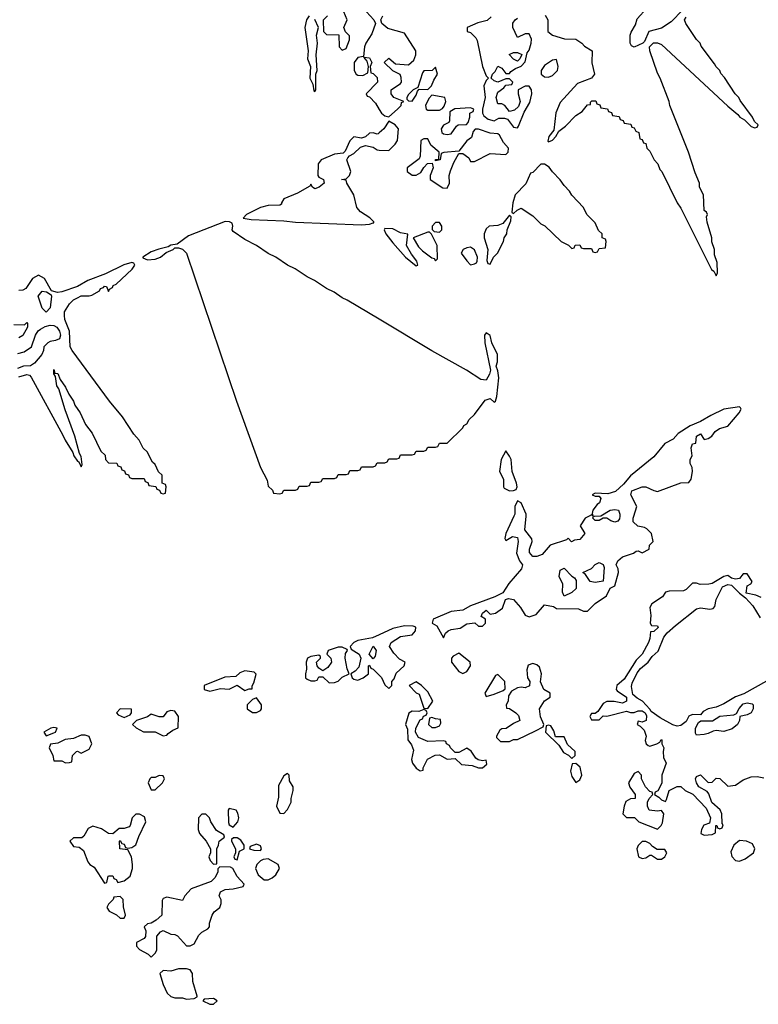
# Model space of a CAD drawing. Header units: inches. Extents: x 2601682 to 2755810, y 449311 to 584050.
# Tile 495 of 505: x 2738154 to 2741947, y 567492 to 572550. Entities that reach past the tile are written whole.
import ezdxf

# ---------------------------------------------------------------- set-up
doc = ezdxf.new("R2010")
doc.units = ezdxf.units.IN
doc.header["$MEASUREMENT"] = 0
for name, color, linetype in [('C7536', 7, 'Continuous'), ('C7537', 7, 'Continuous'), ('C7546', 7, 'Continuous'), ('C7547', 7, 'Continuous')]:
    doc.layers.add(name, color=color, linetype=linetype)

msp = doc.modelspace()

# ---------------------------------------------------------------- linework, layer by layer
at = {"layer": 'C7536', "color": 2, "elevation": 2}
msp.add_lwpolyline([(2740000, 569390.7), (2739965.2, 569374.8), (2739890, 569361.6), (2739870.7, 569350), (2739851, 569330), (2739856.9, 569316.9), (2739898, 569290), (2739906, 569270), (2739896, 569224), (2739876.9, 569203.1), (2739854, 569190), (2739862, 569170), (2739870, 569162), (2739890, 569158), (2739918, 569170), (2739946, 569190), (2739946, 569230), (2739950, 569234), (2739958, 569218), (2739970, 569214), (2740000, 569183)], dxfattribs=at)
for points in [[(2739790, 569326.6), (2739738, 569310), (2739732, 569290), (2739752, 569270), (2739756, 569250), (2739736.9, 569223.1), (2739710, 569206), (2739690, 569218), (2739682, 569230), (2739678, 569250), (2739698, 569270), (2739698, 569278), (2739690, 569286), (2739650, 569279), (2739632, 569270), (2739624.7, 569250), (2739626.4, 569213.6), (2739622, 569190), (2739622, 569170), (2739630, 569162), (2739650, 569154), (2739670, 569154), (2739682, 569158), (2739690, 569174), (2739710, 569174), (2739743.6, 569143.6), (2739770, 569144.7), (2739790, 569152), (2739810, 569172), (2739846, 569190), (2739835.3, 569215.3), (2739825.2, 569270), (2739826.6, 569293.4), (2739838, 569310), (2739835.3, 569315.3), (2739810, 569326)], [(2739970, 569266), (2739948, 569290), (2739970, 569331.3), (2739984.7, 569310), (2739979.6, 569280.4)], [(2739310, 569204.5), (2739285.3, 569194.7), (2739264, 569176), (2739208.2, 569171.8), (2739101, 569130), (2739102, 569110), (2739130, 569100.7), (2739186, 569114), (2739230, 569110.8), (2739270, 569132), (2739310, 569104.7), (2739332.7, 569112.7), (2739347.3, 569112.7), (2739347.3, 569127.3), (2739356.5, 569143.5), (2739368, 569188), (2739358, 569198)], [(2739370, 569066), (2739350, 569058), (2739322, 569030), (2739322, 569010), (2739350, 568991.3), (2739370, 568991.3), (2739390, 569002), (2739395.3, 569010), (2739395.3, 569030)], [(2738670.7, 569009.3), (2738651, 568990), (2738659.8, 568979.8), (2738690, 568966), (2738721.2, 568978.8), (2738729, 568990), (2738728, 569008)], [(2738930, 569002), (2738910, 568994), (2738890, 568968), (2738870, 568968.7), (2738830, 568982), (2738810.7, 568969.3), (2738754, 568950), (2738734, 568930), (2738751.6, 568911.6), (2738790, 568892), (2738850, 568891.3), (2738890, 568872), (2738910, 568874), (2738916.4, 568883.6), (2738940.2, 568899.8), (2738967.3, 568912.7), (2738968.7, 568970), (2738950, 568998)], [(2738330, 568913.2), (2738314, 568910), (2738278, 568890), (2738290, 568872), (2738330, 568886.8), (2738338, 568890), (2738346, 568910)], [(2738490, 568875.3), (2738470, 568874), (2738430, 568857.2), (2738387.7, 568852.3), (2738350, 568834), (2738311.6, 568828.4), (2738306, 568810), (2738324.7, 568770), (2738330, 568742), (2738370, 568742), (2738390, 568732), (2738410, 568734), (2738422, 568738), (2738426, 568770), (2738446, 568790), (2738450, 568792), (2738470, 568782), (2738510, 568802), (2738524, 568830), (2738510, 568868)], [(2738870, 568668), (2738850, 568658), (2738830, 568658), (2738822, 568650), (2738814, 568630), (2738830, 568594), (2738850, 568594), (2738888, 568630), (2738898, 568650), (2738890, 568666)], [(2739530, 568678), (2739510, 568666), (2739483.6, 568616.4), (2739483.6, 568556.4), (2739472, 568510), (2739490, 568474), (2739510, 568472), (2739530, 568492), (2739548, 568530), (2739548, 568550), (2739558, 568590), (2739558, 568610), (2739540.4, 568640.4), (2739538, 568670)], [(2739230, 568498), (2739224.7, 568490), (2739226.4, 568426.4), (2739230, 568414), (2739250, 568402), (2739274, 568430), (2739279, 568450), (2739274.6, 568474.6), (2739266, 568490)], [(2738770, 568468), (2738750, 568468), (2738732, 568450), (2738722, 568410), (2738716, 568404), (2738690, 568395.3), (2738664.7, 568395.3), (2738632, 568368), (2738610, 568368.7), (2738574, 568394), (2738530, 568408), (2738505.4, 568394.6), (2738483.6, 568356.4), (2738472.7, 568347.3), (2738430, 568348), (2738412, 568330), (2738430, 568302), (2738459.6, 568299.6), (2738482, 568282), (2738503.6, 568223.6), (2738514, 568210), (2738536, 568196), (2738590, 568114), (2738602, 568118), (2738608, 568150), (2738612.7, 568152.7), (2738632.7, 568152.7), (2738638, 568138), (2738650, 568134), (2738658, 568118), (2738690, 568126), (2738722, 568150), (2738734, 568190), (2738734, 568210), (2738728, 568250), (2738710, 568286), (2738668, 568290), (2738666, 568330), (2738670, 568334), (2738678, 568318), (2738690, 568314), (2738698, 568298), (2738710, 568294), (2738730, 568298), (2738750, 568312), (2738765.2, 568354.8), (2738802, 568430), (2738794.6, 568454.6)], [(2739110, 568468), (2739090, 568468), (2739072, 568450), (2739071.3, 568390), (2739078, 568370), (2739112, 568330), (2739134, 568290), (2739134, 568270), (2739126, 568250), (2739132, 568230), (2739150, 568212), (2739166, 568214), (2739166, 568290), (2739175.3, 568310), (2739178, 568330), (2739206, 568350), (2739202, 568362), (2739164.7, 568384.7), (2739135.3, 568430), (2739128, 568450)], [(2739270, 568348), (2739252.7, 568347.3), (2739242, 568338), (2739242, 568330), (2739262, 568290), (2739262, 568270), (2739254, 568250), (2739258, 568238), (2739270, 568234), (2739282, 568278), (2739306, 568290), (2739306, 568310), (2739290, 568335.3)], [(2739370, 568315.3), (2739338, 568302), (2739334, 568290), (2739356.4, 568283.6), (2739390, 568282), (2739395.3, 568290), (2739390, 568306)], [(2739182, 568198), (2739172, 568188), (2739172, 568172), (2739157.3, 568142.7), (2739137.3, 568122.7), (2739034.4, 568085.6), (2739002, 568050), (2738990, 568026), (2738910, 568042), (2738890, 568035.3), (2738885.4, 568025.4), (2738884.7, 567950), (2738855.3, 567924.7), (2738830, 567908), (2738810, 567906), (2738794, 567890), (2738802, 567870), (2738799.6, 567840.4), (2738794, 567830), (2738754, 567810), (2738754, 567790), (2738770, 567774), (2738814, 567750), (2738830, 567734), (2738850, 567754), (2738858, 567770), (2738858, 567842), (2738876.4, 567863.6), (2738890, 567872), (2738930, 567852), (2738951.1, 567851.1), (2738963.6, 567843.6), (2739010, 567792), (2739030, 567792), (2739050, 567802), (2739073.6, 567846.4), (2739090, 567862), (2739120.4, 567879.6), (2739128, 567890), (2739128.7, 567908.7), (2739142, 567950), (2739153.2, 567966.8), (2739182, 567990), (2739188.7, 568010), (2739188.4, 568028.4), (2739178, 568050), (2739186, 568070), (2739210, 568082), (2739250, 568084.7), (2739302, 568098), (2739306, 568110), (2739270, 568148), (2739249, 568189), (2739236.4, 568196.4)], [(2739430, 568239), (2739403.6, 568236.4), (2739390, 568228.7), (2739371.3, 568210), (2739364.7, 568190), (2739378, 568158), (2739410, 568131.3), (2739430, 568131.3), (2739450, 568141), (2739470, 568158), (2739489, 568190), (2739482, 568210)], [(2738670, 568046), (2738638, 568042), (2738634, 568030), (2738610, 568006), (2738602, 567990), (2738614, 567970), (2738651.6, 567951.6), (2738670, 567934), (2738690, 567934), (2738698, 567950), (2738687.3, 567992.7), (2738686, 568030)], [(2739010, 567674), (2738970, 567674), (2738930, 567662), (2738890, 567666), (2738874, 567650), (2738890, 567594), (2738912, 567550), (2738930, 567532), (2738950, 567526), (2738990, 567526), (2739010, 567518), (2739050, 567522), (2739066, 567530), (2739066, 567534), (2739044, 567610), (2739042, 567650), (2739028.9, 567668.9)], [(2739150, 567522), (2739102, 567518), (2739094, 567510), (2739130, 567492), (2739150, 567492), (2739168, 567510)]]:
    msp.add_lwpolyline(points, close=True, dxfattribs=at)
at = {"layer": 'C7537', "color": 2, "elevation": 2}
for points in [[(2739641, 572570), (2739627.3, 572550), (2739619.1, 572510), (2739636, 572390), (2739631.3, 572350), (2739647.3, 572310), (2739644, 572250), (2739659.6, 572219.6), (2739665.4, 572185.4), (2739670, 572182), (2739674, 572190), (2739675.3, 572270), (2739682, 572290), (2739677.2, 572370), (2739684, 572430), (2739679, 572470), (2739688.7, 572510), (2739668.9, 572551.1)], [(2739734, 572570), (2739712.7, 572547.3), (2739714, 572490), (2739730, 572474), (2739792.7, 572472.7), (2739794, 572410), (2739810, 572394), (2739830, 572402), (2739847.3, 572447.3), (2739847.3, 572467.3), (2739827.3, 572487.3), (2739818, 572510), (2739835.3, 572550), (2739818, 572590)], [(2739934.8, 572590), (2739972, 572550), (2739981, 572530), (2739963, 572477), (2739931.3, 572430), (2739924.7, 572410), (2739919.6, 572360.4), (2739890, 572355.3), (2739872, 572330), (2739872, 572290), (2739882, 572270), (2739890, 572264.7), (2739916.4, 572263.6), (2739942, 572278), (2739946, 572310), (2739938, 572338), (2739922, 572358), (2739950, 572354), (2739962, 572330), (2739954, 572310), (2739958, 572278), (2739970, 572274), (2739990, 572254), (2739992, 572230), (2739934, 572170), (2739938, 572158), (2739950, 572154), (2739981, 572121), (2740000, 572089.1)], [(2740000, 571968.7), (2739995.3, 571964.7), (2739990, 571962), (2739970, 571968.7), (2739950, 571968), (2739930, 571948), (2739910, 571942), (2739870, 571948.7), (2739850, 571928), (2739825.4, 571874.6), (2739815.3, 571864.7), (2739770, 571859.3), (2739702, 571830), (2739687.3, 571810), (2739684.7, 571750), (2739690, 571742), (2739714, 571730), (2739718, 571710), (2739692, 571690), (2739670, 571682), (2739658, 571690), (2739650, 571706), (2739644.7, 571695.3), (2739580.5, 571659.5), (2739511, 571630), (2739498, 571610), (2739498, 571602), (2739490, 571598), (2739430, 571596.2), (2739390, 571585.6), (2739318, 571550), (2739302, 571530), (2739343.4, 571523.4), (2739510, 571517.1), (2739570, 571510.6), (2739910, 571497.1), (2739950, 571499.1), (2739970, 571506), (2739972.9, 571507.1), (2739972.1, 571512.1), (2739951.8, 571531.8), (2739903.5, 571563.5), (2739886, 571586), (2739869.2, 571650), (2739834, 571710), (2739830, 571726), (2739806, 571730), (2739830, 571732), (2739848, 571750), (2739855.3, 571770), (2739834, 571830), (2739839, 571841), (2739848.4, 571851.6), (2739870, 571862), (2739904.7, 571895.3), (2739930, 571904.7), (2739970, 571896), (2739990, 571881), (2740000, 571880.5)], [(2740000, 571011.1), (2739835.3, 571110), (2739810, 571121.2), (2739768.7, 571150), (2739729.5, 571169.5), (2739668.7, 571210), (2739629.5, 571229.5), (2739568.7, 571270), (2739529.5, 571289.5), (2739468.7, 571330), (2739429.5, 571349.5), (2739369.4, 571389.4), (2739310, 571421.2), (2739250, 571462), (2739245.2, 571470), (2739249.2, 571490), (2739244.7, 571504.7), (2739232.3, 571512.3), (2739210, 571513.6), (2739020.7, 571439.3), (2738962.8, 571397.2), (2738930, 571391.8), (2738917.3, 571382.7), (2738867.8, 571372.2), (2738830, 571357.6), (2738786, 571330), (2738786.4, 571326.4), (2738810, 571317.3), (2738850, 571319.5), (2738877.2, 571330), (2738906.3, 571353.7), (2738942, 571370), (2738950, 571378), (2738970, 571378), (2738990, 571370.8), (2739010, 571351), (2739267.7, 570590), (2739391.3, 570250), (2739424.7, 570184.7), (2739430, 570154), (2739452.7, 570132.7), (2739458, 570118), (2739490, 570114), (2739502, 570118), (2739510, 570134), (2739570, 570134), (2739582, 570138), (2739590, 570154), (2739630, 570154), (2739642, 570158), (2739650, 570174), (2739690, 570174), (2739702, 570178), (2739710, 570194), (2739770, 570194), (2739782, 570198), (2739790, 570214), (2739830, 570214), (2739842, 570218), (2739850, 570234), (2739890, 570234), (2739902, 570238), (2739910, 570254), (2739970, 570254), (2739982, 570258), (2739990, 570274), (2740000, 570274)], [(2738150, 570716.3), (2738190, 570727.3), (2738203.5, 570723.5), (2738213.7, 570713.7), (2738376.3, 570416.3), (2738386.8, 570390), (2738426.8, 570326.8), (2738432, 570310), (2738450, 570282), (2738458, 570278), (2738470, 570254), (2738475.3, 570264.7), (2738470, 570306), (2738461.2, 570321.2), (2738437.2, 570410), (2738386.8, 570546.8), (2738354.6, 570654.6), (2738345.2, 570670), (2738338, 570718), (2738328.7, 570731.3), (2738330, 570754), (2738334, 570734), (2738350, 570732), (2738361, 570701), (2738390, 570662), (2738406.4, 570626.4), (2738430.9, 570590.9), (2738438, 570570), (2738464.7, 570530), (2738492, 570470), (2738525.4, 570425.4), (2738570, 570334), (2738592.7, 570312.7), (2738594, 570290), (2738610, 570274), (2738652.7, 570272.7), (2738658, 570258), (2738672.7, 570252.7), (2738678, 570238), (2738692.7, 570232.7), (2738698, 570218), (2738712.7, 570212.7), (2738718, 570198), (2738730, 570194), (2738792.7, 570192.7), (2738798, 570178), (2738812.7, 570172.7), (2738818, 570158), (2738852.7, 570152.7), (2738858, 570138), (2738872.7, 570132.7), (2738878, 570118), (2738890, 570114), (2738902, 570118), (2738906, 570150), (2738902, 570162), (2738886, 570170), (2738886, 570210), (2738867.3, 570227.3), (2738850, 570266), (2738836.4, 570276.4), (2738808, 570330), (2738788.7, 570348.7), (2738768, 570390), (2738740.2, 570420.2), (2738682, 570510), (2738615.3, 570590), (2738424, 570850), (2738414, 570870), (2738409, 570950), (2738386.6, 571010), (2738383.7, 571030), (2738383.7, 571050), (2738409.5, 571090.5), (2738430, 571111), (2738450, 571122), (2738470, 571131.3), (2738510, 571131), (2738524.7, 571135.3), (2738563.1, 571156.9), (2738569, 571170), (2738584.7, 571175.3), (2738590, 571182), (2738599.6, 571179.6), (2738610, 571154), (2738614.6, 571165.4), (2738630, 571174), (2738634.6, 571185.4), (2738650, 571191), (2738732, 571268), (2738745.2, 571290), (2738739.5, 571299.5), (2738730, 571302.7), (2738688.7, 571291.3), (2738595.2, 571244.8), (2738504.7, 571210), (2738450, 571179), (2738370, 571152.3), (2738348.9, 571148.9), (2738317.2, 571157.2), (2738281.2, 571221.2), (2738250, 571238), (2738219.8, 571220.2), (2738184.7, 571170), (2738170, 571161.2), (2738150, 571159)], [(2738124.7, 570984.7), (2738178, 570982), (2738190, 570994), (2738194, 570990), (2738194, 570970), (2738170, 570928), (2738150, 570915.3)], [(2738144.7, 570835.3), (2738176.5, 570843.5), (2738215.3, 570870), (2738235.3, 570930), (2738248.7, 570951.3), (2738260.2, 570959.8), (2738285.2, 570974.8), (2738310, 570981), (2738330, 570978.8), (2738344.7, 570970), (2738358.8, 570950), (2738362.8, 570930), (2738358, 570910), (2738338.5, 570901.5), (2738310, 570897.2), (2738298, 570890), (2738278, 570870), (2738276, 570850), (2738267.3, 570830), (2738230, 570786), (2738210, 570772.7), (2738174, 570770), (2738142.5, 570757.5)]]:
    msp.add_lwpolyline(points, dxfattribs=at)
msp.add_lwpolyline([(2738290, 571048), (2738268.7, 571068.7), (2738249.4, 571129.4), (2738270, 571154.8), (2738291.6, 571151.6), (2738316, 571136), (2738318, 571130), (2738310.5, 571069.5)], close=True, dxfattribs=at)
at = {"layer": 'C7546', "color": 2, "elevation": 2}
for points in [[(2740691.5, 570000), (2740651.3, 569910), (2740645.4, 569885.4), (2740650, 569874), (2740685.2, 569894.8), (2740710.9, 569890.9), (2740714.8, 569870), (2740704.7, 569810), (2740721, 569770), (2740736, 569750), (2740731, 569730), (2740666, 569654), (2740634.8, 569605.2), (2740594.6, 569585.4), (2740470, 569538.4), (2740430, 569517), (2740370, 569509.6), (2740278, 569470), (2740272, 569450), (2740296.3, 569436.3), (2740330, 569374), (2740341.2, 569398.8), (2740355.3, 569410), (2740370, 569417.3), (2740416.5, 569423.5), (2740450, 569446), (2740491.6, 569451.6), (2740510, 569434), (2740530, 569434), (2740546, 569450), (2740546, 569470), (2740524, 569484), (2740530, 569502), (2740550, 569516), (2740570, 569496), (2740598, 569502), (2740632.7, 569527.3), (2740649.1, 569570.9), (2740664, 569576), (2740690, 569571), (2740726, 569530), (2740750, 569491.3), (2740770, 569482.8), (2740805.6, 569494.4), (2740850, 569544.7), (2740894.8, 569534.8), (2740910, 569524.7), (2741023.6, 569523.6), (2741050, 569512), (2741070, 569512), (2741109.1, 569550.9), (2741168, 569590), (2741186, 569630), (2741210, 569642), (2741228.7, 569710), (2741228, 569730), (2741218, 569750), (2741226, 569770), (2741249.3, 569790.7), (2741306, 569810), (2741320.4, 569819.6), (2741330, 569822), (2741350, 569812), (2741386, 569830), (2741388, 569850), (2741408, 569870), (2741399, 569910), (2741374.8, 569934.8), (2741362, 569942), (2741329.2, 569949.2), (2741304, 569970), (2741304, 569990), (2741307.3, 570000)], [(2741078, 570000), (2741058, 569990), (2741032, 569950), (2741056, 569910), (2741030, 569879.3), (2741002.8, 569877.2), (2740988.7, 569868.7), (2740970, 569886), (2740962, 569878), (2740878, 569850), (2740837.1, 569802.9), (2740810, 569792.3), (2740790, 569793.2), (2740772.9, 569812.9), (2740772.7, 569830), (2740785.2, 569870), (2740784, 569884), (2740749, 569930), (2740754.5, 570000)], [(2741235.5, 570000), (2741234.8, 569985.2), (2741225.4, 569974.6), (2741210, 569969), (2741190, 569975.3), (2741170, 569988.7), (2741150, 569988.7), (2741130, 569978), (2741110, 569978), (2741098, 569990), (2741100.4, 569999.6), (2741106.7, 570000)], [(2741962, 569582), (2741934.6, 569594.6), (2741884.7, 569604.7), (2741890, 569642), (2741908.7, 569651.3), (2741916.4, 569663.6), (2741890, 569704), (2741870, 569704), (2741850, 569679), (2741830, 569676), (2741810, 569681.2), (2741790, 569695.1), (2741770, 569689.3), (2741710, 569654), (2741694, 569650), (2741649.2, 569649.2), (2741630, 569655.3), (2741610, 569655.3), (2741576.8, 569623.2), (2741563.5, 569616.5), (2741490, 569614), (2741471.1, 569608.9), (2741454.4, 569585.6), (2741401, 569550), (2741391, 569530), (2741396, 569490), (2741392, 569450), (2741398, 569438), (2741430, 569436), (2741433, 569427), (2741410, 569408), (2741394, 569406), (2741391, 569371), (2741384, 569350), (2741350.8, 569290), (2741320.3, 569259.7), (2741257.7, 569162.3), (2741221, 569130), (2741218, 569110), (2741222, 569102), (2741270.7, 569070.7), (2741270.7, 569049.3), (2741250, 569039), (2741207.3, 569047.3), (2741170, 569048), (2741150, 569038), (2741123.6, 568996.4), (2741110, 568986), (2741090, 568986), (2741082, 568970), (2741090, 568954), (2741130, 568954), (2741150, 568974), (2741170, 568972), (2741270, 568998), (2741290, 568991.3), (2741310, 568991), (2741330, 568999.1), (2741350, 568999.1), (2741366, 568990), (2741373.7, 568973.7), (2741370.7, 568949.3), (2741350, 568942), (2741330, 568946), (2741324.7, 568930), (2741341, 568921), (2741361, 568901), (2741372, 568870), (2741366.4, 568846.4), (2741372, 568830), (2741382, 568822), (2741390, 568818), (2741426, 568830), (2741442, 568838), (2741448.4, 568851.6), (2741452, 568850), (2741452, 568830), (2741462, 568810), (2741458, 568790), (2741459.6, 568759.6), (2741474, 568730), (2741451.3, 568670), (2741451.1, 568628.9), (2741431.6, 568588.4), (2741418, 568582), (2741414, 568570), (2741436.9, 568556.9), (2741450, 568542), (2741470, 568534), (2741476.4, 568543.6), (2741489.1, 568590.9), (2741530, 568611.3), (2741550, 568611.3), (2741571.1, 568591.1), (2741610.8, 568570.8), (2741679.3, 568499.3), (2741702, 568450), (2741696.8, 568423.2), (2741667.7, 568412.3), (2741656, 568390), (2741652, 568370), (2741670, 568361), (2741710, 568364.7), (2741727.3, 568372.7), (2741729, 568411), (2741734, 568410), (2741738, 568398), (2741750, 568394), (2741762, 568398), (2741766, 568414), (2741761.2, 568421.2), (2741759.6, 568470), (2741751.2, 568491.2), (2741709.4, 568529.4), (2741693.6, 568573.6), (2741684.7, 568584.7), (2741642, 568610), (2741629.3, 568629.3), (2741625.2, 568650), (2741630, 568662), (2741651.1, 568671.1), (2741690, 568632), (2741710, 568634), (2741730, 568654), (2741750, 568652), (2741790, 568612), (2741830, 568618), (2741870, 568644.7), (2741910, 568661), (2741942, 568662), (2741975.3, 568655.3)], [(2741990, 569151.3), (2741873.5, 569086.5), (2741830, 569071.6), (2741770, 569035.8), (2741730, 569018.9), (2741690, 569009.7), (2741664.5, 568995.5), (2741650, 568979.3), (2741610, 568980.9), (2741590, 568972.7), (2741575.9, 568944.1), (2741550, 568925.1), (2741530, 568920.5), (2741507.9, 568927.9), (2741443.5, 568963.5), (2741396.3, 568996.3), (2741390, 569009), (2741352.3, 569050), (2741324.7, 569064.7), (2741302.9, 569082.9), (2741295.9, 569124.1), (2741298.7, 569141.3), (2741325.3, 569194.7), (2741342.5, 569217.5), (2741382, 569250), (2741402, 569278), (2741433.4, 569306.6), (2741462, 569378), (2741479.7, 569400.3), (2741521.4, 569438.6), (2741630, 569523.1), (2741650, 569528.5), (2741697.5, 569522.5), (2741715.1, 569524.9), (2741724.7, 569535.3), (2741730, 569571.3), (2741762.7, 569637.3), (2741790, 569648.4), (2741810, 569645.5), (2741850, 569604), (2741881, 569581), (2741918.3, 569538.3), (2741957.6, 569477.6)], [(2740000, 569183), (2740011.3, 569171.3), (2740030, 569134), (2740050, 569114), (2740066, 569130), (2740066, 569150), (2740076.4, 569163.6), (2740087.3, 569192.7), (2740128, 569230), (2740134, 569250), (2740105.2, 569265.2), (2740076, 569296), (2740054, 569330), (2740061.2, 569350), (2740110, 569380.7), (2740170, 569390.7), (2740186.6, 569410), (2740188.7, 569430), (2740175.3, 569435.3), (2740130, 569437), (2740070, 569422.7), (2740000, 569390.7)]]:
    msp.add_lwpolyline(points, dxfattribs=at)
for points in [[(2741110, 569659), (2741084, 569664), (2741060.4, 569700.4), (2741046, 569710), (2741090, 569731.3), (2741110, 569752), (2741130, 569762), (2741151.1, 569751.1), (2741156, 569736), (2741150, 569666)], [(2740950, 569588), (2740942, 569610), (2740944, 569650), (2740925.2, 569690), (2740930, 569722), (2740950, 569732), (2740990, 569691.3), (2741003.6, 569683.6), (2741012, 569670), (2741011.1, 569628.9), (2740990, 569608)], [(2740410, 569295.3), (2740379.6, 569280.4), (2740372, 569270), (2740372, 569250), (2740410, 569202), (2740430, 569191.3), (2740450, 569202), (2740468.7, 569230), (2740468, 569250)], [(2740790, 569242), (2740765.4, 569234.6), (2740758, 569210), (2740762, 569170), (2740774, 569150), (2740772.7, 569127.3), (2740750, 569118), (2740730, 569122), (2740710, 569118), (2740679.6, 569100.4), (2740663.6, 569076.4), (2740662, 569050), (2740652, 569030), (2740654, 569014), (2740670, 569012), (2740702, 568990), (2740715.3, 568975.3), (2740722, 568950), (2740690, 568935.3), (2740651.6, 568908.4), (2740630, 568908), (2740619.6, 568900.4), (2740602, 568870), (2740602, 568862), (2740622.8, 568842.8), (2740670, 568842), (2740690, 568852), (2740710, 568852), (2740803.1, 568896.9), (2740842, 568918), (2740846, 568930), (2740828.9, 568968.9), (2740824, 569010), (2740848.9, 569051.1), (2740878, 569070), (2740878, 569090), (2740846, 569110), (2740828.4, 569148.4), (2740834, 569190), (2740824, 569224), (2740810, 569235.3)], [(2740610, 569186), (2740598, 569182), (2740542, 569090), (2740550, 569074), (2740590, 569086), (2740636.4, 569103.6), (2740647.3, 569112.7), (2740646, 569150)], [(2740190, 569148), (2740154, 569130), (2740190, 569092), (2740204.7, 569084.7), (2740230, 569014), (2740250, 569012), (2740275.3, 569050), (2740250, 569098), (2740218, 569130)], [(2740230, 569006), (2740203.6, 568996.4), (2740170, 568998), (2740151.6, 568988.4), (2740136, 568930), (2740145.4, 568905.4), (2740146.8, 568850), (2740165.4, 568825.4), (2740176.9, 568796.9), (2740166.8, 568750), (2740171, 568730), (2740190, 568704.7), (2740210, 568692), (2740226, 568694), (2740226, 568706), (2740248.9, 568751.1), (2740288.4, 568771.6), (2740310, 568774), (2740350, 568752), (2740390, 568754), (2740423.6, 568723.6), (2740478, 568718), (2740510, 568706), (2740530, 568706), (2740553.6, 568726.4), (2740550, 568746), (2740530, 568742), (2740508, 568748), (2740496.4, 568756.4), (2740472.9, 568792.9), (2740450, 568808), (2740410, 568786), (2740390, 568786), (2740366, 568810), (2740362, 568822), (2740346, 568830), (2740342, 568842), (2740330, 568846), (2740250, 568842), (2740202, 568862), (2740186, 568890), (2740188, 568910), (2740210, 568954), (2740222, 568958), (2740227.3, 568972.7), (2740242, 568978), (2740246, 568990), (2740242, 569002)], [(2741770, 568894), (2741730, 568898), (2741715.3, 568895.3), (2741690, 568884), (2741670, 568878), (2741630, 568875.3), (2741624.1, 568884.1), (2741625.1, 568910), (2741639.5, 568940.5), (2741651.9, 568948.1), (2741712.1, 568947.9), (2741750, 568972.7), (2741821.2, 568978.8), (2741834.6, 568985.4), (2741848.2, 569011.8), (2741870, 569036.3), (2741890, 569041.6), (2741915.9, 569035.9), (2741921, 569030), (2741920.7, 569010), (2741910.7, 568989.3), (2741890, 568979.3), (2741852, 568970), (2741851, 568950), (2741841, 568930), (2741813.2, 568906.8)], [(2740270, 568966), (2740258, 568962), (2740254, 568930), (2740270, 568914), (2740290, 568914), (2740310, 568922), (2740316.4, 568936.4), (2740315.3, 568955.3), (2740290, 568958)], [(2740870, 568926), (2740858, 568922), (2740854, 568890), (2740923.6, 568823.6), (2740946, 568786), (2740972.7, 568772.7), (2740990, 568754), (2741006, 568770), (2741006, 568790), (2740967.3, 568827.3), (2740950, 568866), (2740906, 568866), (2740896.4, 568896.4), (2740882, 568922)], [(2741010, 568728.7), (2740992, 568728), (2740982.8, 568690), (2740990, 568662), (2741010, 568632), (2741030, 568644.7), (2741041.2, 568670), (2741032.7, 568710)], [(2741330, 568688), (2741310, 568678), (2741281, 568630), (2741287.1, 568607.1), (2741314, 568570), (2741314, 568550), (2741290, 568548), (2741266.8, 568533.2), (2741258, 568510), (2741252, 568470), (2741270, 568452), (2741311.6, 568451.6), (2741334, 568430), (2741430, 568391.3), (2741448.7, 568410), (2741455.5, 568424.5), (2741462, 568470), (2741450, 568488), (2741430, 568484), (2741386, 568490), (2741378, 568510), (2741378, 568530), (2741386, 568550), (2741406, 568570), (2741402, 568582), (2741390, 568586), (2741368.7, 568608.7), (2741348, 568650), (2741348, 568670)], [(2741370, 568328), (2741350, 568328), (2741330, 568308), (2741322.8, 568290), (2741332, 568250), (2741350, 568241), (2741370, 568244.7), (2741390, 568258), (2741398, 568258), (2741430, 568238), (2741450, 568238), (2741468, 568250), (2741478, 568270), (2741468, 568288), (2741428, 568288), (2741403.1, 568303.1), (2741390, 568318)], [(2741850, 568334), (2741822, 568310), (2741805.4, 568274.6), (2741811, 568251), (2741830, 568231.3), (2741850, 568226.8), (2741880.2, 568239.8), (2741922, 568270), (2741928.7, 568290), (2741917.2, 568317.2), (2741886, 568330)]]:
    msp.add_lwpolyline(points, close=True, dxfattribs=at)
at = {"layer": 'C7547', "color": 2, "elevation": 2}
for points in [[(2741310, 572409.3), (2741295.3, 572415.3), (2741289.3, 572429.3), (2741289.2, 572470), (2741293.6, 572486.4), (2741316.5, 572523.5), (2741325.2, 572554.8), (2741375.3, 572610), (2741388, 572630), (2741510, 572658), (2741530, 572658), (2741550.6, 572650.6), (2741572, 572630), (2741559.8, 572600.2), (2741500.3, 572539.7), (2741450, 572507.3), (2741384.7, 572490), (2741362, 572438), (2741354, 572430)], [(2740710, 572338), (2740690, 572348), (2740668, 572372), (2740690, 572382), (2740710, 572382), (2740732, 572372), (2740722, 572350)], [(2740910, 572346), (2740890, 572342), (2740850, 572315.3), (2740831.3, 572290), (2740831.3, 572270), (2740850, 572256), (2740870, 572254.8), (2740890, 572264), (2740915.3, 572290), (2740919, 572310)], [(2740290, 572306), (2740271.6, 572288.4), (2740230, 572288), (2740222, 572278), (2740198, 572202), (2740174, 572190), (2740150, 572166), (2740142, 572150), (2740142, 572142), (2740150, 572134), (2740170, 572132), (2740190, 572162), (2740196.4, 572183.6), (2740206, 572194), (2740250, 572191), (2740269, 572210), (2740280.2, 572239.8), (2740299, 572270)], [(2740270, 572162.7), (2740254.4, 572145.6), (2740238.8, 572110), (2740242, 572090), (2740250, 572084.7), (2740310, 572086), (2740326, 572094), (2740333.6, 572106.4), (2740342.7, 572130), (2740337.2, 572150)], [(2740470, 572098), (2740388.1, 572091.9), (2740363.5, 572076.5), (2740362, 572030), (2740358, 572022), (2740330, 572008), (2740318, 571990), (2740322, 571970), (2740330, 571964.7), (2740350, 571961), (2740370, 571964.7), (2740396.4, 572003.6), (2740406, 572010), (2740448, 572012), (2740458, 572022), (2740466, 572050), (2740466, 572070), (2740482, 572078), (2740486, 572090)], [(2740510, 571988), (2740492.7, 571987.3), (2740483.6, 571976.4), (2740474.8, 571945.2), (2740450, 571928.7), (2740410, 571875.3), (2740332, 571868), (2740318, 571862), (2740314, 571830), (2740290, 571826), (2740290, 571832), (2740306, 571834), (2740308, 571870), (2740265.2, 571905.2), (2740250, 571938), (2740230, 571938), (2740214, 571930), (2740211.3, 571848.7), (2740205.4, 571834.6), (2740144.7, 571790), (2740144.7, 571770), (2740170, 571752), (2740190, 571751.3), (2740214.6, 571765.4), (2740228.9, 571791.1), (2740248.7, 571811.3), (2740272.7, 571812.7), (2740278, 571790), (2740262, 571750), (2740262, 571730), (2740326.8, 571686.8), (2740350, 571684.7), (2740360.9, 571710), (2740359.5, 571750), (2740365.8, 571774.2), (2740383.3, 571816.7), (2740410, 571862), (2740430, 571862.8), (2740460.7, 571840.7), (2740470, 571822), (2740490, 571822), (2740570, 571862), (2740650, 571858), (2740656.5, 571863.5), (2740662, 571870), (2740664, 571890), (2740639.3, 571919.3), (2740617.5, 571957.5), (2740610, 571964), (2740570, 571968)], [(2740850, 571808), (2740830, 571808), (2740790, 571766), (2740778, 571762), (2740753.7, 571706.3), (2740698, 571650), (2740686, 571610), (2740682, 571562), (2740690, 571554), (2740708, 571572), (2740730, 571582), (2740790, 571542), (2740830, 571502), (2740851.1, 571491.1), (2740934, 571410), (2740972.7, 571392.7), (2740990, 571374), (2741002, 571378), (2741007.3, 571392.7), (2741030, 571394), (2741038, 571378), (2741050, 571374), (2741090, 571374), (2741098, 571358), (2741110, 571354), (2741122, 571358), (2741130, 571374), (2741162, 571378), (2741166, 571410), (2741162, 571422), (2741146, 571430), (2741146, 571450), (2741127.3, 571467.3), (2741110, 571506), (2741066, 571550), (2741050, 571586), (2740988.9, 571648.9), (2740978, 571670), (2740950, 571698), (2740930, 571728), (2740890, 571768), (2740872.9, 571792.9)], [(2740670, 571546), (2740636, 571504), (2740610, 571493.2), (2740564.7, 571490), (2740550, 571475.3), (2740538.8, 571450), (2740538.8, 571430), (2740558.8, 571370), (2740552.7, 571312.7), (2740558, 571298), (2740570, 571294), (2740588, 571330), (2740608, 571350), (2740638, 571410), (2740642, 571430), (2740655.3, 571450), (2740658, 571470), (2740676.4, 571516.4), (2740678, 571538)], [(2740310, 571508), (2740290, 571508), (2740272, 571490), (2740272.7, 571472.7), (2740282, 571462), (2740310, 571458), (2740322, 571470), (2740322, 571490)], [(2740030, 571478), (2740026, 571470), (2740034.8, 571450), (2740070, 571404), (2740136, 571330), (2740190, 571286), (2740198, 571290), (2740193.2, 571310), (2740166, 571346), (2740141.2, 571390), (2740148, 571448), (2740110, 571455.1), (2740070, 571475.1)], [(2740258, 571458), (2740250, 571458), (2740174, 571430), (2740202.9, 571382.9), (2740222.5, 571362.5), (2740270, 571327.3), (2740282.8, 571322.8), (2740290, 571312), (2740299, 571321), (2740298, 571390), (2740268.7, 571448.7)], [(2740470, 571382), (2740450, 571379), (2740432, 571370), (2740422, 571350), (2740450, 571311.3), (2740470, 571291.3), (2740490, 571296), (2740499.3, 571300.7), (2740504, 571310), (2740505.2, 571330), (2740490, 571368)], [(2740650, 570335.3), (2740627.3, 570290), (2740618, 570230), (2740638, 570190), (2740638, 570150), (2740642.8, 570142.8), (2740670, 570130.7), (2740690, 570131), (2740703.1, 570136.9), (2740709, 570150), (2740706, 570170), (2740682.7, 570230), (2740678, 570290), (2740670, 570308.7)]]:
    msp.add_lwpolyline(points, close=True, dxfattribs=at)
for points in [[(2740000, 572089.1), (2740011.3, 572070), (2740030, 572056), (2740050, 572051.3), (2740094.5, 572090), (2740113.2, 572110), (2740115.3, 572124.7), (2740126, 572130), (2740075.3, 572150), (2740062, 572170), (2740062, 572190), (2740110, 572222), (2740114, 572230), (2740113.6, 572253.6), (2740108.4, 572268.4), (2740070, 572288), (2740026, 572330), (2740050, 572352), (2740083.6, 572323.6), (2740150, 572318), (2740178, 572342), (2740188.7, 572370), (2740189, 572390), (2740130, 572481.2), (2740045.4, 572505.4), (2740014, 572530), (2740008, 572550), (2740019, 572570)], [(2740575.8, 572564.2), (2740554.6, 572545.4), (2740506.2, 572533.8), (2740451.3, 572510), (2740452, 572490), (2740470, 572484), (2740496.5, 572456.5), (2740503.4, 572443.4), (2740530.3, 572310.3), (2740550, 572262), (2740562, 572250), (2740550, 572238), (2740538, 572210), (2740544, 572150), (2740531.3, 572090), (2740531.3, 572070), (2740536.9, 572056.9), (2740559.8, 572039.8), (2740590, 572031.3), (2740615.5, 572044.5), (2740644.5, 572044.5), (2740658.5, 572038.5), (2740690, 571998), (2740710, 571994), (2740716.4, 572003.6), (2740744, 572076), (2740774.6, 572125.4), (2740784, 572170), (2740782, 572190), (2740770, 572208), (2740750, 572208), (2740714, 572190), (2740714, 572170), (2740724.7, 572130), (2740716, 572104), (2740695.3, 572084.7), (2740670, 572078), (2740646, 572110), (2740630, 572118), (2740610, 572118), (2740601.2, 572150), (2740610, 572178), (2740640.4, 572199.6), (2740650, 572214), (2740682, 572218), (2740686, 572230), (2740670, 572246), (2740650, 572246), (2740610, 572228.7), (2740590, 572235.3), (2740575.3, 572250), (2740582, 572270), (2740596, 572284), (2740610, 572311), (2740630, 572302), (2740650, 572274), (2740670, 572274), (2740676.4, 572283.6), (2740700.2, 572299.8), (2740730, 572312), (2740750, 572334), (2740760.4, 572379.6), (2740770, 572394), (2740781.2, 572430), (2740782, 572450), (2740770, 572478), (2740750, 572478), (2740710, 572458), (2740686, 572510), (2740687.3, 572532.7), (2740699, 572550), (2740710, 572558.8)], [(2740853.2, 572573.2), (2740866.8, 572550), (2740866, 572490), (2740890, 572470.8), (2740952.7, 572452.7), (2741010, 572451), (2741041, 572430), (2741054.4, 572414.4), (2741094, 572390), (2741092, 572328), (2741106, 572270), (2741090.4, 572249.6), (2741018, 572222), (2740930, 572124), (2740908.1, 572071.9), (2740896.9, 571983.1), (2740872, 571950), (2740866, 571926), (2740870, 571922), (2740890, 571932), (2740908, 571950), (2740923.1, 571976.9), (2740956.5, 572003.5), (2741010, 572058), (2741042, 572078), (2741070, 572112), (2741086, 572114), (2741086, 572126), (2741092.7, 572132.7), (2741112.7, 572132.7), (2741118, 572118), (2741132.7, 572112.7), (2741138, 572098), (2741172.7, 572092.7), (2741178, 572078), (2741192.7, 572072.7), (2741198, 572058), (2741232.7, 572052.7), (2741238, 572038), (2741252.7, 572032.7), (2741258, 572018), (2741292.7, 572012.7), (2741298, 571998), (2741310, 571994), (2741318, 571978), (2741334, 571970), (2741338, 571938), (2741350, 571934), (2741358, 571918), (2741370, 571914), (2741374, 571890), (2741390, 571874), (2741412, 571830), (2741431.3, 571810), (2741441, 571781), (2741451.3, 571770), (2741531.3, 571610), (2741550, 571582), (2741707.1, 571267.1), (2741718, 571258), (2741730, 571234), (2741738, 571250), (2741736.4, 571303.6), (2741723.1, 571343.1), (2741722, 571370), (2741709.1, 571409.1), (2741708.7, 571430), (2741684, 571510), (2741682, 571538), (2741686, 571550), (2741682, 571562), (2741669, 571570), (2741666, 571650), (2741646, 571690), (2741646, 571710), (2741623.1, 571763.1), (2741588.7, 571870), (2741493.2, 572110), (2741489.3, 572130), (2741443.7, 572250), (2741430, 572275.3), (2741389.3, 572390.7), (2741388.9, 572411.1), (2741409.3, 572430.7), (2741430, 572430.7), (2741450, 572422.8), (2741790, 572106), (2741842.8, 572062.8), (2741852, 572050), (2741876, 572036), (2741910, 572002), (2741930, 571994), (2741942, 571998), (2741946, 572010), (2741928, 572028), (2741918, 572050), (2741854.6, 572134.6), (2741848, 572150), (2741829.1, 572169.1), (2741773.6, 572253.6), (2741754.6, 572274.6), (2741748.9, 572288.9), (2741730, 572308), (2741723.1, 572323.1), (2741654.6, 572414.6), (2741648.9, 572428.9), (2741630, 572448), (2741575.3, 572530), (2741569, 572550), (2741576, 572564)], [(2740000, 571880.5), (2740050, 571878), (2740082, 571910), (2740094, 571930), (2740099, 571990), (2740082, 572010), (2740050, 572028.7), (2740024.7, 571990), (2740000, 571968.7)], [(2740000, 570274), (2740030, 570274), (2740042, 570278), (2740050, 570294), (2740090, 570294), (2740102, 570298), (2740110, 570314), (2740170, 570314), (2740182, 570318), (2740190, 570334), (2740230, 570334), (2740242, 570338), (2740250, 570354), (2740290, 570354), (2740302, 570358), (2740310, 570374), (2740350, 570374), (2740430, 570454), (2740435.3, 570464.7), (2740450, 570474), (2740463.1, 570496.9), (2740490, 570522), (2740545.2, 570594.8), (2740570, 570604.7), (2740590, 570584.7), (2740598, 570590), (2740605.2, 570614.8), (2740614.5, 570710), (2740610, 570746), (2740601.2, 570770), (2740607, 570793), (2740607, 570830), (2740578, 570890), (2740570, 570928), (2740550, 570942), (2740541, 570930), (2740542, 570890), (2740572, 570750), (2740566.8, 570730), (2740550, 570699), (2740522, 570702), (2740448, 570750), (2740270, 570849), (2740000, 571011.1)], [(2741307.3, 570000), (2741324, 570050), (2741292.7, 570110), (2741297.2, 570130), (2741350, 570150.6), (2741370, 570151), (2741410, 570131), (2741430, 570126.8), (2741550, 570171), (2741590, 570172), (2741602, 570190), (2741608.7, 570230), (2741608, 570250), (2741598, 570270), (2741598, 570290), (2741608, 570310), (2741602, 570350), (2741610, 570372), (2741626, 570374), (2741629.4, 570410.6), (2741650, 570422), (2741670, 570394), (2741690, 570398), (2741708, 570410), (2741726, 570434), (2741748, 570450), (2741790, 570462), (2741849, 570530), (2741859, 570550), (2741856.5, 570556.5), (2741850, 570562), (2741770, 570549.4), (2741702.6, 570517.4), (2741650, 570485.2), (2741596.8, 570463.2), (2741535.5, 570424.5), (2741510, 570395.3), (2741466.4, 570373.6), (2741410, 570304), (2741290, 570207), (2741255.6, 570164.4), (2741213.5, 570126.5), (2741173.6, 570113.6), (2741110, 570118), (2741094, 570110), (2741110, 570102), (2741130, 570102), (2741138, 570090), (2741131, 570069), (2741119.6, 570060.4), (2741098, 570030), (2741094, 570014), (2741098, 570002), (2741090, 570006), (2741078, 570000)], [(2740754.5, 570000), (2740755.3, 570010), (2740730, 570068.7), (2740710, 570078), (2740696, 570050), (2740696, 570010), (2740691.5, 570000)], [(2741106.7, 570000), (2741138, 570002), (2741186, 570030), (2741210, 570034.8), (2741230, 570031), (2741236, 570010), (2741235.5, 570000)]]:
    msp.add_lwpolyline(points, dxfattribs=at)

doc.saveas('drawing.dxf')
